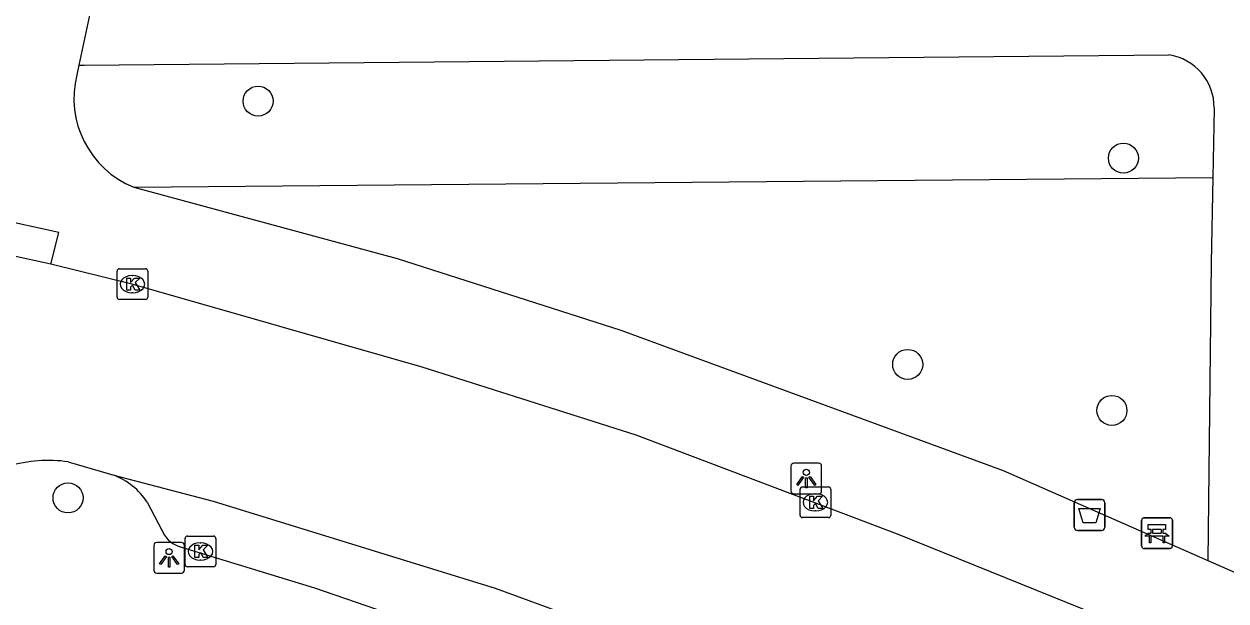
# Model space of a CAD drawing. Extents: x 160026 to 161302, y 384757 to 385701.
# Drawn here: x 160561.84 to 160601.01, y 385050.76 to 385069.55 of the extents above; entities that cross this region are included whole.
import ezdxf

# ---------------------------------------------------------------- set-up
doc = ezdxf.new("R2010")
doc.units = 0
for name, color, linetype in [('IMGEO_Afvalbak', 7, 'Continuous'), ('IMGEO_Bank', 7, 'Continuous'), ('IMGEO_Boom', 7, 'Continuous'), ('IMGEO_Groenvoorziening', 7, 'Continuous'), ('IMGEO_Kolk', 7, 'Continuous'), ('IMGEO_Lichtpunt', 7, 'Continuous'), ('IMGEO_Rijbaan_lokaal_gesloten', 7, 'Continuous'), ('IMGEO_Voetpad_halfverhard', 7, 'Continuous'), ('IMGEO_Voetpad_open', 7, 'Continuous')]:
    doc.layers.add(name, color=color, linetype=linetype)

msp = doc.modelspace()

# ---------------------------------------------------------------- linework, layer by layer
at = {"layer": 'IMGEO_Afvalbak'}
for p, q in [((160596.067, 385053.159), (160596.067, 385053.959)), ((160596.067, 385053.959), (160596.067, 385053.159)), ((160596.167, 385054.059), (160596.957, 385054.059)), ((160596.957, 385054.059), (160596.167, 385054.059)), ((160597.057, 385053.959), (160597.057, 385053.159)), ((160597.057, 385053.159), (160597.057, 385053.959)), ((160596.957, 385053.059), (160596.167, 385053.059)), ((160596.167, 385053.059), (160596.957, 385053.059))]:
    msp.add_line(p, q, dxfattribs=at)
msp.add_lwpolyline([(160596.21, 385053.773), (160596.914, 385053.773), (160596.765, 385053.303), (160596.359, 385053.303), (160596.21, 385053.773)], dxfattribs=at)
for centre, start, end in [((160596.167, 385053.959), 90, 180), ((160596.167, 385053.959), 90, 180), ((160596.957, 385053.959), 0, 90), ((160596.957, 385053.959), 360, 90), ((160596.167, 385053.159), 180, 270), ((160596.167, 385053.159), 180, 270), ((160596.957, 385053.159), 270, 0), ((160596.957, 385053.159), 270, 0)]:
    msp.add_arc(centre, 0.1, start, end, dxfattribs=at)
at = {"layer": 'IMGEO_Bank'}
for p, q in [((160598.337, 385053.468), (160599.178, 385053.468)), ((160599.178, 385053.468), (160598.337, 385053.468)), ((160598.262, 385052.543), (160598.262, 385053.384)), ((160598.262, 385053.384), (160598.262, 385052.543)), ((160598.571, 385052.974), (160598.571, 385053.08)), ((160598.615, 385053.08), (160598.615, 385052.974)), ((160598.903, 385053.086), (160598.621, 385053.086)), ((160598.909, 385052.974), (160598.909, 385053.08)), ((160598.953, 385053.08), (160598.953, 385052.974)), ((160599.262, 385053.393), (160599.262, 385052.552)), ((160599.262, 385052.552), (160599.262, 385053.393)), ((160598.959, 385052.866), (160598.566, 385052.866)), ((160598.621, 385052.968), (160598.903, 385052.968)), ((160599.187, 385052.468), (160598.346, 385052.468)), ((160598.346, 385052.468), (160599.187, 385052.468))]:
    msp.add_line(p, q, dxfattribs=at)
for points in [[(160598.565, 385053.086), (160598.479, 385053.086), (160598.479, 385053.247), (160599.042, 385053.247), (160599.042, 385053.086), (160598.959, 385053.086)], [(160598.509, 385052.866), (160598.367, 385052.866), (160598.479, 385052.968), (160598.565, 385052.968)], [(160598.559, 385052.859), (160598.559, 385052.652), (160598.516, 385052.652), (160598.516, 385052.859)], [(160598.959, 385052.968), (160599.042, 385052.968), (160599.154, 385052.866), (160599.015, 385052.866)], [(160599.009, 385052.859), (160599.009, 385052.652), (160598.965, 385052.652), (160598.965, 385052.859)]]:
    msp.add_lwpolyline(points, dxfattribs=at)
for centre, radius, start, end in [((160598.34, 385053.39), 0.0779, 92.4484, 184.2845), ((160598.34, 385053.39), 0.0779, 92.4484, 184.2845), ((160599.184, 385053.39), 0.0779, 2.4484, 94.2845), ((160599.184, 385053.39), 0.0779, 2.4484, 94.2845), ((160598.564, 385053.079), 0.00671, 2.8957, 87.1043), ((160598.621, 385053.079), 0.00671, 92.8957, 177.1043), ((160598.903, 385053.079), 0.00671, 2.8957, 87.1043), ((160598.96, 385053.079), 0.00671, 92.8957, 177.1043), ((160598.509, 385052.859), 0.00671, 2.8957, 87.1043), ((160598.566, 385052.859), 0.00671, 92.8957, 177.1043), ((160598.564, 385052.975), 0.00671, 272.8957, 357.1043), ((160598.621, 385052.975), 0.00671, 182.8957, 267.1043), ((160598.903, 385052.975), 0.00671, 272.8957, 357.1043), ((160598.96, 385052.975), 0.00671, 182.8957, 267.1043), ((160598.958, 385052.859), 0.00671, 2.8957, 87.1043), ((160599.015, 385052.859), 0.00671, 92.8957, 177.1043), ((160598.34, 385052.546), 0.0779, 182.4484, 274.2845), ((160598.34, 385052.546), 0.0779, 182.4484, 274.2845), ((160599.184, 385052.546), 0.0779, 272.4484, 4.2845), ((160599.184, 385052.546), 0.0779, 272.4484, 4.2845)]:
    msp.add_arc(centre, radius, start, end, dxfattribs=at)
at = {"layer": 'IMGEO_Boom'}
for centre in [(160569.465, 385067.041), (160597.666, 385065.184), (160590.636, 385058.465), (160597.293, 385056.966), (160563.27, 385054.116)]:
    msp.add_circle(centre, 0.489, dxfattribs=at)
at = {"layer": 'IMGEO_Groenvoorziening'}
msp.add_lwpolyline([(160565.412, 385064.24), (160600.581, 385064.559)], dxfattribs=at)
at = {"layer": 'IMGEO_Kolk'}
for p, q in [((160564.868, 385060.653), (160564.868, 385061.505)), ((160564.943, 385061.579), (160565.795, 385061.579)), ((160565.356, 385061.359), (160565.381, 385061.359)), ((160565.869, 385061.505), (160565.869, 385060.653)), ((160565.795, 385060.579), (160564.943, 385060.579)), ((160565.379, 385060.799), (160565.354, 385060.799)), ((160587.127, 385053.546), (160587.127, 385054.398)), ((160587.202, 385054.472), (160588.054, 385054.472)), ((160587.615, 385054.252), (160587.64, 385054.252)), ((160588.128, 385054.398), (160588.128, 385053.546)), ((160588.054, 385053.472), (160587.202, 385053.472)), ((160587.638, 385053.692), (160587.613, 385053.692)), ((160567.086, 385051.945), (160567.086, 385052.797)), ((160567.161, 385052.871), (160568.013, 385052.871)), ((160568.087, 385052.797), (160568.087, 385051.945)), ((160567.574, 385052.651), (160567.599, 385052.651)), ((160567.597, 385052.091), (160567.572, 385052.091)), ((160568.013, 385051.871), (160567.161, 385051.871))]:
    msp.add_line(p, q, dxfattribs=at)
for points in [[(160564.868, 385060.653), (160564.868, 385061.505)], [(160564.943, 385061.579), (160565.795, 385061.579)], [(160565.869, 385061.505), (160565.869, 385060.653)], [(160565.189, 385061.279), (160565.312, 385061.279), (160565.312, 385061.128), (160565.442, 385061.279), (160565.606, 385061.279), (160565.46, 385061.128), (160565.613, 385060.879), (160565.461, 385060.879), (160565.376, 385061.043), (160565.312, 385060.976), (160565.312, 385060.879), (160565.189, 385060.879), (160565.189, 385061.279)], [(160565.795, 385060.579), (160564.943, 385060.579)], [(160587.127, 385053.546), (160587.127, 385054.398)], [(160587.202, 385054.472), (160588.054, 385054.472)], [(160588.128, 385054.398), (160588.128, 385053.546)], [(160587.448, 385054.172), (160587.571, 385054.172), (160587.571, 385054.021), (160587.701, 385054.172), (160587.865, 385054.172), (160587.719, 385054.021), (160587.872, 385053.772), (160587.72, 385053.772), (160587.635, 385053.936), (160587.571, 385053.869), (160587.571, 385053.772), (160587.448, 385053.772), (160587.448, 385054.172)], [(160588.054, 385053.472), (160587.202, 385053.472)], [(160567.086, 385051.945), (160567.086, 385052.797)], [(160567.161, 385052.871), (160568.013, 385052.871)], [(160568.087, 385052.797), (160568.087, 385051.945)], [(160567.407, 385052.571), (160567.53, 385052.571), (160567.53, 385052.42), (160567.66, 385052.571), (160567.824, 385052.571), (160567.678, 385052.42), (160567.831, 385052.171), (160567.679, 385052.171), (160567.594, 385052.335), (160567.53, 385052.268), (160567.53, 385052.171), (160567.407, 385052.171), (160567.407, 385052.571)], [(160568.013, 385051.871), (160567.161, 385051.871)]]:
    msp.add_lwpolyline(points, dxfattribs=at)
for centre, start, end in [((160564.945, 385061.503), 91.552, 178.448), ((160564.945, 385061.503), 91.552, 178.448), ((160565.793, 385061.503), 1.552, 88.448), ((160565.793, 385061.503), 1.552, 88.448), ((160564.945, 385060.655), 181.552, 268.448), ((160564.945, 385060.655), 181.552, 268.448), ((160565.793, 385060.655), 271.552, 358.448), ((160565.793, 385060.655), 271.552, 358.448), ((160587.204, 385054.396), 91.552, 178.448), ((160587.204, 385054.396), 91.552, 178.448), ((160588.052, 385054.396), 1.552, 88.448), ((160588.052, 385054.396), 1.552, 88.448), ((160587.204, 385053.548), 181.552, 268.448), ((160587.204, 385053.548), 181.552, 268.448), ((160588.052, 385053.548), 271.552, 358.448), ((160588.052, 385053.548), 271.552, 358.448), ((160567.163, 385052.795), 91.552, 178.448), ((160567.163, 385052.795), 91.552, 178.448), ((160568.011, 385052.795), 1.552, 88.448), ((160568.011, 385052.795), 1.552, 88.448), ((160567.163, 385051.947), 181.552, 268.448), ((160567.163, 385051.947), 181.552, 268.448), ((160568.011, 385051.947), 271.552, 358.448), ((160568.011, 385051.947), 271.552, 358.448)]:
    msp.add_arc(centre, 0.0765, start, end, dxfattribs=at)
for centre, major_axis, ratio, start_param, end_param in [((160565.355, 385061.079), (-0.387, 0.002), 0.722429, 4.712389, 7.853982), ((160565.38, 385061.079), (-0.39, 0.002), 0.717154, 1.570796, 4.712389), ((160587.614, 385053.972), (-0.387, 0.002), 0.722429, 4.712389, 7.853982), ((160587.639, 385053.972), (-0.39, 0.002), 0.717154, 1.570796, 4.712389), ((160567.573, 385052.371), (-0.387, 0.002), 0.722429, 4.712389, 7.853982), ((160567.598, 385052.371), (-0.39, 0.002), 0.717154, 1.570796, 4.712389)]:
    msp.add_ellipse(centre, major_axis=major_axis, ratio=ratio, start_param=start_param, end_param=end_param, dxfattribs=at)
at = {"layer": 'IMGEO_Lichtpunt'}
for p, q in [((160586.833, 385055.151), (160586.833, 385054.344)), ((160586.833, 385055.151), (160586.833, 385054.344)), ((160587.735, 385055.246), (160586.927, 385055.246)), ((160587.735, 385055.246), (160586.927, 385055.246)), ((160587.829, 385054.344), (160587.829, 385055.151)), ((160587.829, 385054.344), (160587.829, 385055.151)), ((160586.927, 385054.25), (160587.735, 385054.25)), ((160586.927, 385054.25), (160587.735, 385054.25)), ((160566.066, 385052.569), (160566.066, 385051.762)), ((160566.066, 385052.569), (160566.066, 385051.762)), ((160566.968, 385052.664), (160566.16, 385052.664)), ((160566.968, 385052.664), (160566.16, 385052.664)), ((160567.062, 385051.762), (160567.062, 385052.569)), ((160567.062, 385051.762), (160567.062, 385052.569)), ((160566.16, 385051.668), (160566.968, 385051.668)), ((160566.16, 385051.668), (160566.968, 385051.668))]:
    msp.add_line(p, q, dxfattribs=at)
for points in [[(160587.207, 385054.815), (160587.246, 385054.787), (160587.058, 385054.525), (160587.02, 385054.552), (160587.207, 385054.815)], [(160587.309, 385054.767), (160587.356, 385054.767), (160587.356, 385054.445), (160587.309, 385054.445), (160587.309, 385054.767)], [(160587.419, 385054.787), (160587.457, 385054.814), (160587.644, 385054.552), (160587.605, 385054.524), (160587.419, 385054.787)], [(160566.44, 385052.233), (160566.479, 385052.205), (160566.291, 385051.943), (160566.253, 385051.97), (160566.44, 385052.233)], [(160566.542, 385052.185), (160566.589, 385052.185), (160566.589, 385051.863), (160566.542, 385051.863), (160566.542, 385052.185)], [(160566.652, 385052.205), (160566.69, 385052.232), (160566.877, 385051.97), (160566.838, 385051.942), (160566.652, 385052.205)]]:
    msp.add_lwpolyline(points, dxfattribs=at)
for centre in [(160587.332, 385054.949), (160566.565, 385052.367)]:
    msp.add_circle(centre, 0.0994, dxfattribs=at)
for centre, start, end in [((160586.927, 385055.151), 90, 180), ((160586.927, 385055.151), 90, 180), ((160587.735, 385055.151), 0, 90), ((160587.735, 385055.151), 0, 90), ((160586.927, 385054.344), 180, 270), ((160586.927, 385054.344), 180, 270), ((160587.735, 385054.344), 270, 0), ((160587.735, 385054.344), 270, 360), ((160566.16, 385052.569), 90, 180), ((160566.16, 385052.569), 90, 180), ((160566.968, 385052.569), 0, 90), ((160566.968, 385052.569), 0, 90), ((160566.16, 385051.762), 180, 270), ((160566.16, 385051.762), 180, 270), ((160566.968, 385051.762), 270, 0), ((160566.968, 385051.762), 270, 360)]:
    msp.add_arc(centre, 0.0946, start, end, dxfattribs=at)
at = {"layer": 'IMGEO_Rijbaan_lokaal_gesloten'}
for points in [[(160562.711, 385061.735), (160550.276, 385064.434)], [(160612.845, 385043.826), (160590.309, 385052.935), (160581.782, 385056.163), (160574.814, 385058.379), (160565.395, 385061.073), (160562.711, 385061.735)], [(160563.279, 385055.292), (160564.575, 385054.916), (160564.76, 385054.855)], [(160564.76, 385054.855), (160567.998, 385054.013), (160577.194, 385051.171), (160585.082, 385048.283), (160588.849, 385046.836), (160596.698, 385043.67), (160620.694, 385033.909), (160638.453, 385026.712), (160665.07, 385015.82)]]:
    msp.add_lwpolyline(points, dxfattribs=at)
msp.add_arc((160562.64, 385050.591), 4.744, 82.2566, 105.9775, dxfattribs=at)
at = {"layer": 'IMGEO_Voetpad_halfverhard'}
for points in [[(160563.624, 385068.209), (160563.798, 385068.211), (160599.145, 385068.546)], [(160600.625, 385066.818), (160600.581, 385064.559)], [(160600.581, 385064.559), (160600.531, 385061.772), (160600.419, 385052.076)]]:
    msp.add_lwpolyline(points, dxfattribs=at)
msp.add_arc((160598.896, 385066.835), 1.729, 359.4386, 81.7203, dxfattribs=at)
at = {"layer": 'IMGEO_Voetpad_open'}
for points in [[(160564.015, 385070.04), (160563.624, 385068.209)], [(160563.624, 385068.209), (160563.558, 385067.898)], [(160562.711, 385061.735), (160562.97, 385062.767), (160550.513, 385065.502), (160550.276, 385064.434)], [(160565.412, 385064.24), (160573.995, 385061.918), (160581.284, 385059.577), (160593.75, 385055.007), (160600.419, 385052.076)], [(160565.85, 385053.975), (160566.333, 385053.07)], [(160566.863, 385052.545), (160571.301, 385051.19), (160585.387, 385046.34), (160611.75, 385035.652), (160642.612, 385023.087), (160657.707, 385017.06), (160664.436, 385014.299)], [(160600.419, 385052.076), (160602.546, 385051.141)]]:
    msp.add_lwpolyline(points, dxfattribs=at)
for centre, radius, start, end in [((160566.581, 385067.132), 3.119, 165.7748, 247.9801), ((160563.96, 385052.749), 2.253, 32.969, 69.2003), ((160567.153, 385053.368), 0.872, 199.9496, 250.5935)]:
    msp.add_arc(centre, radius, start, end, dxfattribs=at)

doc.saveas('drawing.dxf')
